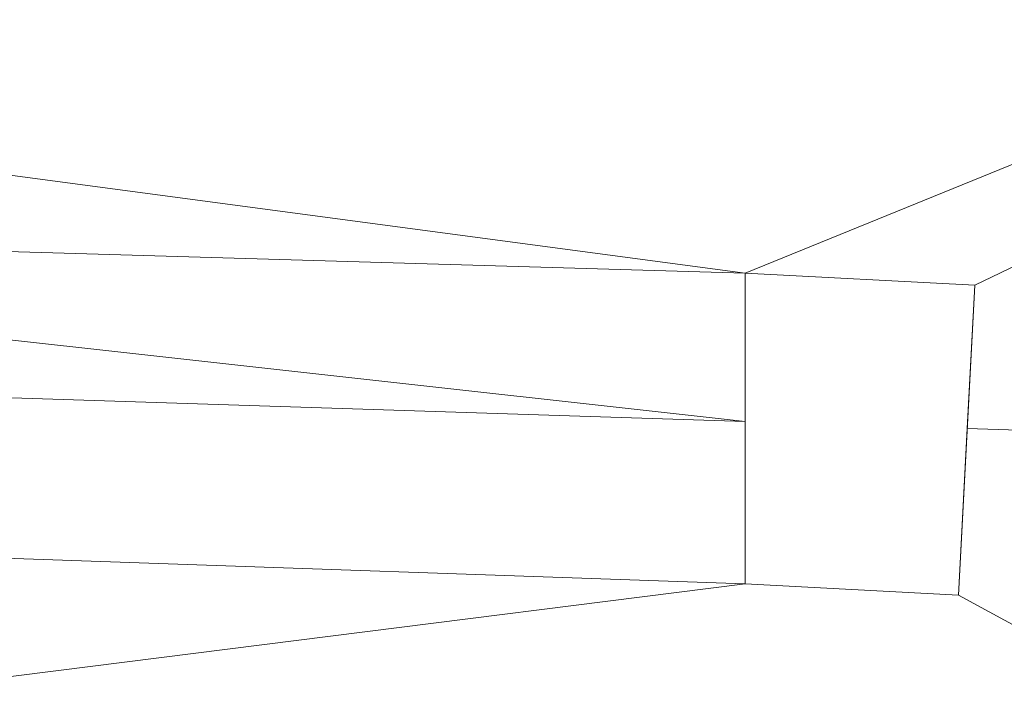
# Model space of a CAD drawing. Header units: millimetres. Extents: x -430348 to -225823, y -86243 to 5084.
# Tile 538 of 656: x -362921 to -358959, y -60324 to -57642. Entities that reach past the tile are written whole.
import ezdxf

# ---------------------------------------------------------------- set-up
doc = ezdxf.new("R2010")
doc.units = ezdxf.units.MM
doc.layers.add('A-GENM', color=13, linetype='Continuous', lineweight=9)
doc.layers.add('A-ROOF', color=132, linetype='Continuous', lineweight=9)

# ---------------------------------------------------------------- blocks, each defined once
blk = doc.blocks.new('Generic Models 37 - Generic Models 1-564334-_3D_ Copy 1')
at = {"layer": 'A-GENM'}
mesh = blk.add_polyface(dxfattribs=at)
corners = [(-372379.3, -59515.3, 67830.4), (-371458.8, -59515.3, 67830.4), (-371418.2, -58256, 67830.4), (-372338.7, -58256, 67830.4), (-360001.2, -59911.9, 67830.4), (-359143.5, -59956.8, 67830.4), (-359078.1, -58710.3, 67830.4), (-360001.2, -58661.9, 67830.4)]
mesh.append_faces([[corners[k] for k in face] for face in [(3, 0, 1, 2), (6, 7, 4, 5)]])
mesh = blk.add_polyface(dxfattribs=at)
corners = [(-372379.3, -59515.3, 65843.1), (-372338.7, -58256, 65843.1), (-371418.2, -58256, 65843.1), (-371458.8, -59515.3, 65843.1), (-360001.2, -59911.9, 65843.1), (-360001.2, -58661.9, 65843.1), (-359078.1, -58710.3, 65843.1), (-359143.5, -59956.8, 65843.1)]
mesh.append_faces([[corners[k] for k in face] for face in [(1, 2, 3, 0), (6, 7, 4, 5)]])
mesh = blk.add_polyface(dxfattribs=at)
corners = [(-360001.2, -58661.9, 67830.4), (-359078.1, -58710.3, 67830.4), (-359078.1, -58710.3, 66423.9), (-359078.1, -58710.3, 66300.3), (-359078.1, -58710.3, 65843.1), (-360001.2, -58661.9, 65843.1), (-360001.2, -58661.9, 66286.8), (-360001.2, -58661.9, 66410.4)]
mesh.append_faces([[corners[k] for k in face] for face in [(6, 3, 4, 5)]], dxfattribs={"vtx0": -1})
mesh.append_faces([[corners[k] for k in face] for face in [(7, 2, 3, 6)]], dxfattribs={"vtx0": -1, "vtx2": -1})
mesh.append_faces([[corners[k] for k in face] for face in [(0, 1, 2, 7)]], dxfattribs={"vtx2": -1})
mesh = blk.add_polyface(dxfattribs=at)
corners = [(-360001.2, -59911.9, 67830.4), (-360001.2, -58661.9, 67830.4), (-360001.2, -58661.9, 66410.4), (-360001.2, -58661.9, 66286.8), (-360001.2, -58661.9, 65843.1), (-360001.2, -59911.9, 65843.1), (-360001.2, -59911.9, 66245.7), (-360001.2, -59911.9, 66369.3)]
mesh.append_faces([[corners[k] for k in face] for face in [(6, 3, 4, 5)]], dxfattribs={"vtx0": -1})
mesh.append_faces([[corners[k] for k in face] for face in [(7, 2, 3, 6)]], dxfattribs={"vtx0": -1, "vtx2": -1})
mesh.append_faces([[corners[k] for k in face] for face in [(0, 1, 2, 7)]], dxfattribs={"vtx2": -1})
mesh = blk.add_polyface(dxfattribs=at)
corners = [(-359078.1, -58710.3, 67830.4), (-359143.5, -59956.8, 67830.4), (-359143.5, -59956.8, 66356.7), (-359143.5, -59956.8, 66233.1), (-359143.5, -59956.8, 65843.1), (-359078.1, -58710.3, 65843.1), (-359078.1, -58710.3, 66300.3), (-359078.1, -58710.3, 66423.9)]
mesh.append_faces([[corners[k] for k in face] for face in [(1, 2, 7, 0)]], dxfattribs={"vtx1": -1})
mesh.append_faces([[corners[k] for k in face] for face in [(6, 7, 2, 3)]], dxfattribs={"vtx1": -1, "vtx3": -1})
mesh.append_faces([[corners[k] for k in face] for face in [(3, 4, 5, 6)]], dxfattribs={"vtx3": -1})
mesh = blk.add_polyface(dxfattribs=at)
corners = [(-359143.5, -59956.8, 67830.4), (-360001.2, -59911.9, 67830.4), (-360001.2, -59911.9, 66369.3), (-360001.2, -59911.9, 66245.7), (-360001.2, -59911.9, 65843.1), (-359143.5, -59956.8, 65843.1), (-359143.5, -59956.8, 66233.1), (-359143.5, -59956.8, 66356.7)]
mesh.append_faces([[corners[k] for k in face] for face in [(6, 3, 4, 5)]], dxfattribs={"vtx0": -1})
mesh.append_faces([[corners[k] for k in face] for face in [(7, 2, 3, 6)]], dxfattribs={"vtx0": -1, "vtx2": -1})
mesh.append_faces([[corners[k] for k in face] for face in [(0, 1, 2, 7)]], dxfattribs={"vtx2": -1})

msp = doc.modelspace()

# ---------------------------------------------------------------- block references
at = {"layer": 'A-GENM'}
msp.add_blockref('Generic Models 37 - Generic Models 1-564334-_3D_ Copy 1', (0, 0), dxfattribs=at)

# ---------------------------------------------------------------- meshes
at = {"layer": 'A-ROOF'}
mesh = msp.add_polyface(dxfattribs=at)
corners = [(-374561.6, -58788.7, 66720.1), (-377981.9, -55140.3, 64150.9), (-353304.7, -55936.6, 64150.9), (-356953.1, -59356.9, 66720.1), (-359108.4, -59287.4, 66720.1), (-359078.1, -58710.3, 66300.3), (-360001.2, -58661.9, 66286.8), (-360001.2, -59258.6, 66720.1), (-371438.6, -58889.5, 66720.1), (-371418.2, -58256, 66259.6), (-372338.7, -58256, 66281.1), (-372358.2, -58859.8, 66720.1), (-368088.4, -57665, 65752.4), (-368112.9, -58422.1, 66302.8), (-367313.3, -58447.9, 66302.8), (-367288.9, -57690.8, 65752.4), (-370588.4, -57665, 65811), (-370612.9, -58422.1, 66361.4), (-369813.3, -58447.9, 66361.4), (-369788.9, -57690.8, 65811)]
mesh.append_faces([[corners[k] for k in face] for face in [(5, 2, 3, 4)]], dxfattribs={"vtx0": -1})
mesh.append_faces([[corners[k] for k in face] for face in [(13, 8, 18)]], dxfattribs={"vtx0": -1, "vtx1": -1, "vtx2": -1})
mesh.append_faces([[corners[k] for k in face] for face in [(14, 7, 8, 13), (19, 12, 13, 18), (9, 16, 17, 8), (8, 17, 18)]], dxfattribs={"vtx0": -1, "vtx2": -1})
mesh.append_faces([[corners[k] for k in face] for face in [(2, 5, 6, 15), (16, 9, 10, 1)]], dxfattribs={"vtx0": -1, "vtx2": -1, "vtx3": -1})
mesh.append_faces([[corners[k] for k in face] for face in [(0, 1, 10, 11)]], dxfattribs={"vtx1": -1})
mesh.append_faces([[corners[k] for k in face] for face in [(19, 16, 1, 12)]], dxfattribs={"vtx1": -1, "vtx2": -1, "vtx3": -1})
mesh.append_faces([[corners[k] for k in face] for face in [(14, 15, 6, 7), (15, 12, 1, 2)]], dxfattribs={"vtx1": -1, "vtx3": -1})
mesh = msp.add_polyface(dxfattribs=at)
corners = [(-377981.9, -55140.3, 64274.5), (-374561.6, -58788.7, 66843.7), (-372358.2, -58859.8, 66843.7), (-372338.7, -58256, 66404.8), (-371418.2, -58256, 66383.2), (-371438.6, -58889.5, 66843.7), (-360001.2, -59258.6, 66843.7), (-360001.2, -58661.9, 66410.4), (-359078.1, -58710.3, 66423.9), (-359108.4, -59287.4, 66843.7), (-356953.1, -59356.9, 66843.7), (-353304.7, -55936.6, 64274.5), (-368112.9, -58422.1, 66426.4), (-368088.4, -57665, 65876), (-367288.9, -57690.8, 65876), (-367313.3, -58447.9, 66426.4), (-370612.9, -58422.1, 66485), (-370588.4, -57665, 65934.6), (-369788.9, -57690.8, 65934.6), (-369813.3, -58447.9, 66485)]
mesh.append_faces([[corners[k] for k in face] for face in [(3, 0, 1, 2)]], dxfattribs={"vtx0": -1})
mesh.append_faces([[corners[k] for k in face] for face in [(8, 11, 7)]], dxfattribs={"vtx0": -1, "vtx1": -1})
mesh.append_faces([[corners[k] for k in face] for face in [(19, 5, 12)]], dxfattribs={"vtx0": -1, "vtx1": -1, "vtx2": -1})
mesh.append_faces([[corners[k] for k in face] for face in [(0, 13, 14, 11), (15, 6, 7)]], dxfattribs={"vtx0": -1, "vtx2": -1})
mesh.append_faces([[corners[k] for k in face] for face in [(0, 17, 18, 13)]], dxfattribs={"vtx0": -1, "vtx2": -1, "vtx3": -1})
mesh.append_faces([[corners[k] for k in face] for face in [(10, 11, 8, 9)]], dxfattribs={"vtx1": -1})
mesh.append_faces([[corners[k] for k in face] for face in [(19, 16, 5)]], dxfattribs={"vtx1": -1, "vtx2": -1})
mesh.append_faces([[corners[k] for k in face] for face in [(14, 15, 7, 11), (3, 4, 17, 0)]], dxfattribs={"vtx1": -1, "vtx2": -1, "vtx3": -1})
mesh.append_faces([[corners[k] for k in face] for face in [(5, 6, 15, 12), (12, 13, 18, 19), (16, 17, 4, 5)]], dxfattribs={"vtx1": -1, "vtx3": -1})
mesh = msp.add_polyface(dxfattribs=at)
corners = [(-359078.1, -58710.3, 66300.3), (-359078.1, -58710.3, 66423.9), (-360001.2, -58661.9, 66410.4), (-360001.2, -58661.9, 66286.8)]
mesh.append_faces([[corners[k] for k in face] for face in [(0, 1, 2, 3)]])
mesh = msp.add_polyface(dxfattribs=at)
corners = [(-360001.2, -59911.9, 66369.3), (-360001.2, -59911.9, 66245.7), (-360001.2, -59258.6, 66720.1), (-360001.2, -58661.9, 66286.8), (-360001.2, -58661.9, 66410.4), (-360001.2, -59258.6, 66843.7)]
mesh.append_faces([[corners[k] for k in face] for face in [(2, 5, 0, 1)]], dxfattribs={"vtx0": -1})
mesh.append_faces([[corners[k] for k in face] for face in [(4, 5, 2, 3)]], dxfattribs={"vtx1": -1})
mesh = msp.add_polyface(dxfattribs=at)
corners = [(-359143.5, -59956.8, 66233.1), (-359143.5, -59956.8, 66356.7), (-359108.4, -59287.4, 66843.7), (-359078.1, -58710.3, 66423.9), (-359078.1, -58710.3, 66300.3), (-359108.4, -59287.4, 66720.1)]
mesh.append_faces([[corners[k] for k in face] for face in [(5, 2, 3, 4)]], dxfattribs={"vtx0": -1})
mesh.append_faces([[corners[k] for k in face] for face in [(1, 2, 5, 0)]], dxfattribs={"vtx1": -1})
mesh = msp.add_polyface(dxfattribs=at)
corners = [(-378210, -62209, 64150.9), (-374561.6, -58788.7, 66720.1), (-372358.2, -58859.8, 66720.1), (-372379.3, -59515.3, 66243.6), (-371458.8, -59515.3, 66265.2), (-371438.6, -58889.5, 66720.1), (-360001.2, -59258.6, 66720.1), (-360001.2, -59911.9, 66245.7), (-359143.5, -59956.8, 66233.1), (-359108.4, -59287.4, 66720.1), (-356953.1, -59356.9, 66720.1), (-353532.8, -63005.3, 64150.9)]
mesh.append_faces([[corners[k] for k in face] for face in [(3, 0, 1, 2)]], dxfattribs={"vtx0": -1})
mesh.append_faces([[corners[k] for k in face] for face in [(0, 3, 4, 7)]], dxfattribs={"vtx0": -1, "vtx2": -1, "vtx3": -1})
mesh.append_faces([[corners[k] for k in face] for face in [(10, 11, 8, 9)]], dxfattribs={"vtx1": -1})
mesh.append_faces([[corners[k] for k in face] for face in [(7, 8, 11, 0)]], dxfattribs={"vtx1": -1, "vtx3": -1})
mesh.append_faces([[corners[k] for k in face] for face in [(4, 5, 6, 7)]], dxfattribs={"vtx3": -1})
mesh = msp.add_polyface(dxfattribs=at)
corners = [(-374561.6, -58788.7, 66843.7), (-378210, -62209, 64274.5), (-353532.8, -63005.3, 64274.5), (-356953.1, -59356.9, 66843.7), (-359108.4, -59287.4, 66843.7), (-359143.5, -59956.8, 66356.7), (-360001.2, -59911.9, 66369.3), (-360001.2, -59258.6, 66843.7), (-371438.6, -58889.5, 66843.7), (-371458.8, -59515.3, 66388.8), (-372379.3, -59515.3, 66367.2), (-372358.2, -58859.8, 66843.7)]
mesh.append_faces([[corners[k] for k in face] for face in [(5, 2, 3, 4)]], dxfattribs={"vtx0": -1})
mesh.append_faces([[corners[k] for k in face] for face in [(2, 5, 6, 1)]], dxfattribs={"vtx0": -1, "vtx2": -1})
mesh.append_faces([[corners[k] for k in face] for face in [(0, 1, 10, 11)]], dxfattribs={"vtx1": -1})
mesh.append_faces([[corners[k] for k in face] for face in [(9, 10, 1, 6)]], dxfattribs={"vtx1": -1, "vtx2": -1, "vtx3": -1})
mesh.append_faces([[corners[k] for k in face] for face in [(7, 8, 9, 6)]], dxfattribs={"vtx2": -1})
mesh = msp.add_polyface(dxfattribs=at)
corners = [(-360001.2, -59911.9, 66245.7), (-360001.2, -59911.9, 66369.3), (-359143.5, -59956.8, 66356.7), (-359143.5, -59956.8, 66233.1)]
mesh.append_faces([[corners[k] for k in face] for face in [(0, 1, 2, 3)]])

doc.saveas('drawing.dxf')
